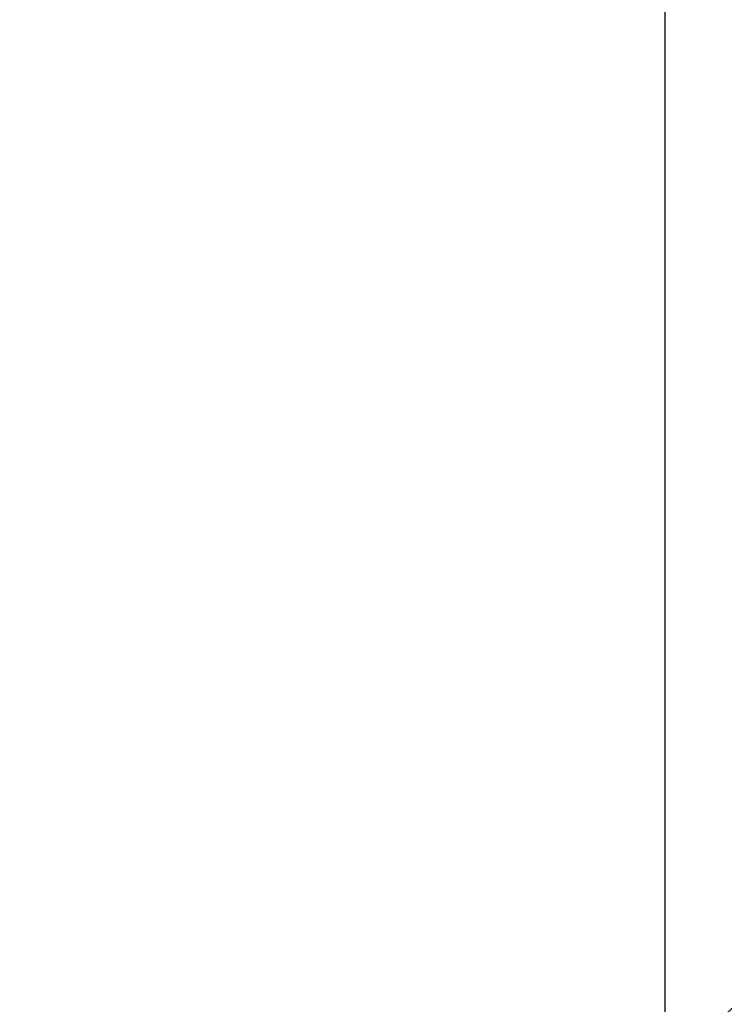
# Model space of a CAD drawing. Header units: inches. Extents: x 24 to 1128, y -74 to 748.
# Tile 497 of 557: x 595 to 605, y 553 to 568. Entities that reach past the tile are written whole.
import ezdxf

# ---------------------------------------------------------------- set-up
doc = ezdxf.new("R2010")
doc.units = ezdxf.units.IN
doc.header["$LTSCALE"] = 32
doc.header["$MEASUREMENT"] = 0
doc.layers.add('Dimension (ANSI)', color=7, linetype='Continuous', lineweight=25)
doc.layers.add('Visible (ANSI)', color=7, linetype='Continuous', lineweight=30)
doc.styles.add('Note Text (ANSI)', font='tahoma.ttf')
doc.dimstyles.new('Architectural (ANSI)', dxfattribs={"dimscale": 32, "dimtxt": 0.125, "dimasz": 0.098425, "dimexe": 0.125, "dimexo": 0.0625, "dimgap": 0.031496, "dimtad": 0, "dimtih": 1, "dimtoh": 1, "dimdec": 4, "dimrnd": 1e-08, "dimzin": 3, "dimdsep": 46, "dimlunit": 4, "dimtxsty": 'Note Text (ANSI)', "dimcen": 0.09, "dimdle": 0.393701, "dimclrd": 256, "dimclre": 256, "dimclrt": 256, "dimadec": 0, "dimazin": 3, "dimtfac": 0.96, "dimtofl": 0, "dimtmove": 0, "dimatfit": 3, "dimfxl": 1, "dimfrac": 2, "dimtolj": 1, "dimtzin": 12, "dimlwd": -1, "dimlwe": -1, "dimarcsym": 0})

# ---------------------------------------------------------------- blocks, each defined once
blk = doc.blocks.new('*D15')
at = {"layer": 'Defpoints', "color": 0, "transparency": 16777216}
for p in [(710.539, 563.891), (485.539, 550.185), (710.539, 466.609)]:
    blk.add_point(p, dxfattribs=at)
at = {"layer": 'Dimension (ANSI)', "transparency": 16777216}
for p, q in [((710.539, 561.891), (710.539, 462.609)), ((485.539, 548.185), (485.539, 462.609)), ((488.689, 466.609), (570.299, 466.609)), ((707.389, 466.609), (585.779, 466.609))]:
    blk.add_line(p, q, dxfattribs=at)
for points in [[(488.689, 467.134), (488.689, 466.084), (485.539, 466.609)], [(707.389, 467.134), (707.389, 466.084), (710.539, 466.609)]]:
    blk.add_solid(points, dxfattribs=at)
at = {"layer": 'Dimension (ANSI)', "transparency": 16777216, "insert": (571.307, 468.7), "char_height": 4, "attachment_point": 1, "style": 'Note Text (ANSI)'}
blk.add_mtext('\\A1;18\'-9"', dxfattribs=at)

msp = doc.modelspace()

# ---------------------------------------------------------------- linework, layer by layer
at = {"layer": 'Visible (ANSI)'}
msp.add_line((604.53905, 599.71141), (604.53905, 552.274), dxfattribs=at)
msp.add_circle((613.03905, 545.25491), 11.0235, dxfattribs=at)
msp.add_arc((613.03905, 545.25491), 9.36997, 113.331348, 174.668652, dxfattribs=at)

# ---------------------------------------------------------------- dimensions: what is measured, and where the dimension line sits
at = {"layer": 'Dimension (ANSI)'}
dim = msp.add_linear_dim(base=(710.53905, 466.60905), p1=(485.53905, 550.18541), p2=(710.53905, 563.89132), dimstyle='Architectural (ANSI)', override={"dimgap": 0.031496, "dimtih": 0, "dimtoh": 0, "dimdec": 4, "dimlfac": 1, "dimtol": 0, "dimlim": 0, "dimtp": 0, "dimtm": 0, "dimtdec": 2, "dimatfit": 1}, dxfattribs=at)
dim.commit()
dim.dimension.update_dxf_attribs({"geometry": '*D15', "text_midpoint": (578.03905, 466.60905), "dimtype": 160})

doc.saveas('drawing.dxf')
